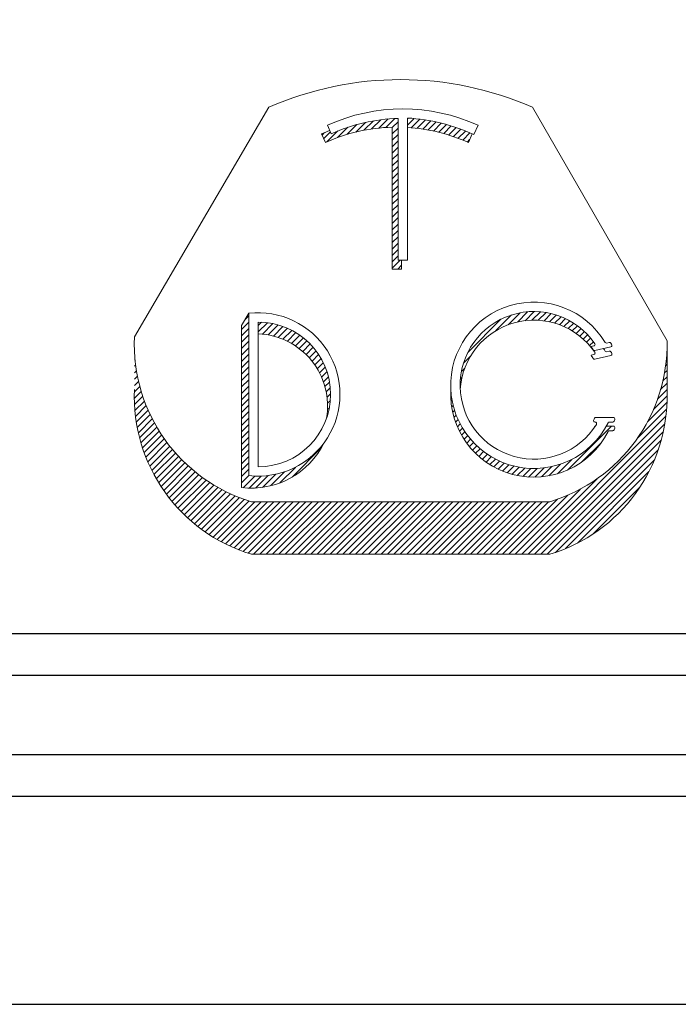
# Model space of a CAD drawing. Header units: inches. Extents: x 220 to 877, y 4 to 174.
# Tile 492 of 656: x 575.746 to 576.538, y 37.752 to 38.934. Entities that reach past the tile are written whole.
import ezdxf
from ezdxf.enums import TextEntityAlignment as Align

# ---------------------------------------------------------------- set-up
doc = ezdxf.new("R2010")
doc.units = ezdxf.units.IN
doc.header["$LTSCALE"] = 0.5
doc.header["$MEASUREMENT"] = 0
for name, color, linetype in [('SID-M-D', 42, 'Continuous'), ('SID-M-F', 202, 'Continuous'), ('SID-M-S', 105, 'Continuous')]:
    doc.layers.add(name, color=color, linetype=linetype)
doc.styles.add('PTI', font='romand.shx', dxfattribs={"oblique": 10})

# ---------------------------------------------------------------- blocks, each defined once
blk = doc.blocks.new('*U9')
at = {"layer": 'SID-M-S'}
for p, q in [((-34.00000000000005, -0.2500000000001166), (-1.13242748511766e-14, -0.2499999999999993)), ((-34.00000000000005, -0.3000000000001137), (-1.13242748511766e-14, -0.3)), ((-34.00000000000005, -0.550000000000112), (2.886579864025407e-15, -0.55))]:
    blk.add_line(p, q, dxfattribs=at)
blk = doc.blocks.new('JM_TITTLE_BOX_SID')
at = {"layer": 'SID-M-S'}
for points in [[(1.261213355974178e-13, -0.1549984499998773), (-6.499934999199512, -0.1549984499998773, -0.414213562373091), (-6.654933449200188, 1.163513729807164e-13), (-6.654933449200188, 1.416652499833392, -0.4142135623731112), (-6.499934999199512, 1.571650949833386), (1.261213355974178e-13, 1.571650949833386, -0.4142135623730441), (0.1549984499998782, 1.416652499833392), (0.1549984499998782, 1.163513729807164e-13, -0.4142135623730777)], [(1.261213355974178e-13, -0.1049989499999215), (-6.499934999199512, -0.1049989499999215, -0.4142135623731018), (-6.604933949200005, 1.163513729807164e-13), (-6.604933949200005, 1.416652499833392, -0.4142135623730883), (-6.499934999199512, 1.52165144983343), (1.261213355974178e-13, 1.52165144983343, -0.414213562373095), (0.1049989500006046, 1.416652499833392), (0.1049989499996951, 1.163513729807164e-13, -0.414213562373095)]]:
    blk.add_lwpolyline(points, format="xyb", close=True, dxfattribs=at)
at = {"layer": 'SID-M-D', "style": 'PTI', "oblique": 10}
for tag, p in [('CUSTOMER', (-5.990553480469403, 1.371591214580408)), ('DIEDATAINFO', (-2.18746001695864, 1.371591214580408)), ('PARTDESCRIPTION', (-5.966376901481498, 1.169693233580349)), ('00-00-00', (-1.009105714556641, 1.167793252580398)), ('PARTNUMBER', (-5.81595049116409, 0.9696952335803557)), ('REV', (-3.360356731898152, 0.9696952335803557)), ('SCALE', (-2.520436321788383, 0.9677952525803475)), ('SH', (-0.8571950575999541, 0.9677952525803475)), ('SHX', (-0.4057438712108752, 0.9677952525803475)), ('WTD', (-3.839149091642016, 0.7480887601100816)), ('TOOL', (-2.472915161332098, 0.7480887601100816)), ('JOB', (-0.9225366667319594, 0.7480887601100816))]:
    blk.add_attdef(tag, p, '', height=0.09999900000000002, dxfattribs=at)
blk.add_attdef('BUILT', text='', height=0.2499630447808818, dxfattribs=at).set_placement((-2.336101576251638, 0.2076912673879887), align=Align.CENTER)
blk = doc.blocks.new('*U20')
at = {"layer": 'SID-M-S', "color": 154, "linetype": 'Continuous', "lineweight": 0}
for p, q in [((30.92180204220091, -7.3973577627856), (30.93745801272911, -7.381701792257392)), ((30.93458070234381, -7.395185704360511), (30.9499191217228, -7.379847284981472)), ((30.94670802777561, -7.393664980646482), (30.96177872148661, -7.378594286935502)), ((30.95828288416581, -7.392696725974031), (30.97312277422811, -7.37785683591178)), ((30.9688062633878, -7.392779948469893), (30.9784249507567, -7.38316126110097)), ((30.9939249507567, -7.378267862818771), (30.99513249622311, -7.37706031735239)), ((30.9939249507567, -7.38887446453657), (31.0049765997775, -7.377822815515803)), ((31.0003093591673, -7.393096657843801), (31.01453414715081, -7.378871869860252)), ((31.00995621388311, -7.394056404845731), (31.0238261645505, -7.38018645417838)), ((31.01931702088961, -7.395302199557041), (31.03287053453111, -7.381748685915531)), ((31.02841251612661, -7.396813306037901), (31.04168259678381, -7.383543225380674)), ((30.8550412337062, -7.411085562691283), (30.86619345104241, -7.399933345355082)), ((30.86007272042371, -7.416660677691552), (30.87823271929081, -7.398500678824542)), ((30.87780880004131, -7.409531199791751), (30.89500435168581, -7.392335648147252)), ((30.89367612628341, -7.404270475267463), (30.910211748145, -7.387734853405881)), ((30.90823444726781, -7.400318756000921), (30.92427807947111, -7.384275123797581)), ((30.9688062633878, -7.403386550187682), (30.9784249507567, -7.393767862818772)), ((31.03726030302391, -7.398572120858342), (31.05027560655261, -7.385556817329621)), ((31.0458754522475, -7.400563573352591), (31.05866108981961, -7.387777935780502)), ((31.05427095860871, -7.402774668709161), (31.06684912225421, -7.390196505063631)), ((31.0624580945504, -7.405194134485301), (31.07484855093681, -7.392803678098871)), ((31.07044668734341, -7.407812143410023), (31.08266717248, -7.395591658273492)), ((31.0782453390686, -7.410620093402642), (31.09031187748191, -7.398553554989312)), ((30.8517469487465, -7.403773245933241), (30.85266870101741, -7.402851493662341)), ((30.9688062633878, -7.41399315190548), (30.9784249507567, -7.404374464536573)), ((30.9688062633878, -7.424599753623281), (30.9784249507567, -7.414981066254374)), ((31.0858616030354, -7.413610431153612), (31.09778876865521, -7.40168326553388)), ((31.09330212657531, -7.416776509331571), (31.09731554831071, -7.412763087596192)), ((30.9688062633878, -7.435206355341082), (30.9784249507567, -7.425587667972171)), ((30.9688062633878, -7.445812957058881), (30.9784249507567, -7.436194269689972)), ((30.9688062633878, -7.456419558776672), (30.9784249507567, -7.446800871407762)), ((30.9688062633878, -7.46702616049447), (30.9784249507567, -7.457407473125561)), ((30.9688062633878, -7.477632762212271), (30.9784249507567, -7.46801407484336)), ((30.9688062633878, -7.488239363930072), (30.9784249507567, -7.478620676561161)), ((30.9688062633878, -7.498845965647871), (30.9784249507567, -7.489227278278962)), ((30.9688062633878, -7.50945256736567), (30.9784249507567, -7.499833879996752)), ((30.9688062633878, -7.520059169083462), (30.9784249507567, -7.510440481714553)), ((30.9688062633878, -7.530665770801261), (30.9784249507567, -7.52104708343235)), ((30.9688062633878, -7.541272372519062), (30.9784249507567, -7.531653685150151)), ((30.9688062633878, -7.551878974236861), (30.9784249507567, -7.54226028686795)), ((30.9688062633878, -7.562485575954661), (30.9784249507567, -7.552866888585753)), ((30.9688062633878, -7.573092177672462), (30.9784249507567, -7.56347349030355)), ((30.9688062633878, -7.583698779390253), (30.9784249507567, -7.57408009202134)), ((30.9688062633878, -7.594305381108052), (30.9784249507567, -7.584686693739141)), ((30.9688062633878, -7.604911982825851), (30.9784249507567, -7.595293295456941)), ((30.9688062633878, -7.615518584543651), (30.9784249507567, -7.605899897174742)), ((30.9688062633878, -7.626125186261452), (30.9819734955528, -7.612957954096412)), ((30.9780239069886, -7.627514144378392), (30.98430626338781, -7.621231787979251))]:
    blk.add_line(p, q, dxfattribs=at)
blk = doc.blocks.new('*U21')
at = {"layer": 'SID-M-S', "color": 154, "linetype": 'Continuous', "lineweight": 0}
for p, q in [((30.724597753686, -7.711234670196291), (30.7308066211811, -7.705025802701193)), ((31.14092889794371, -7.729774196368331), (31.16700132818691, -7.703701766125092)), ((31.1613293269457, -7.719980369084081), (31.18117147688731, -7.700138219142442)), ((31.17645956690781, -7.715456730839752), (31.1934597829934, -7.698456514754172)), ((31.18930750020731, -7.713215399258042), (31.2045105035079, -7.698012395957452)), ((31.2007458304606, -7.712383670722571), (31.214645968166, -7.698483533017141)), ((31.2111764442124, -7.712559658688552), (31.22405471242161, -7.699681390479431)), ((31.2208240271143, -7.713518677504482), (31.23285784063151, -7.701484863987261)), ((31.22982889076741, -7.715120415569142), (31.24113803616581, -7.7038112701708)), ((31.23828505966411, -7.717270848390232), (31.24895409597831, -7.706601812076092)), ((31.24625856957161, -7.719903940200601), (31.2563489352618, -7.709813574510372)), ((30.7186746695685, -7.727764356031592), (30.7308066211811, -7.71563240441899)), ((30.7186746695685, -7.738370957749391), (30.7308066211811, -7.726239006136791)), ((30.7464316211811, -7.721220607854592), (30.75194597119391, -7.715706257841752)), ((30.7464316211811, -7.731827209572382), (30.76170379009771, -7.716555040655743)), ((30.7534293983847, -7.735436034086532), (30.77078869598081, -7.718076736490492)), ((30.76273448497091, -7.736737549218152), (30.77930370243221, -7.720168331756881)), ((30.77143823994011, -7.738640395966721), (30.7873202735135, -7.722758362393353)), ((30.7796214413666, -7.741063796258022), (30.7948896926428, -7.725795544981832)), ((31.0943528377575, -7.765743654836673), (31.1491803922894, -7.710916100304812)), ((31.25379725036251, -7.722971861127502), (31.26335430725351, -7.71341480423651)), ((31.26093637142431, -7.726439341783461), (31.269993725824, -7.717381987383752)), ((31.26770208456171, -7.730280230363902), (31.27628433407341, -7.721697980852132)), ((31.2741136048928, -7.734475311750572), (31.28223811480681, -7.726350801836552)), ((30.7186746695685, -7.748977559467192), (30.7308066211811, -7.736845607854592)), ((30.7873414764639, -7.7439503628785), (30.80204950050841, -7.729242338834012)), ((30.7946401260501, -7.747258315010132), (30.80882736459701, -7.733071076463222)), ((30.8015481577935, -7.750956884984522), (30.8152435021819, -7.737261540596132)), ((30.80808816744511, -7.75502347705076), (30.82131223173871, -7.741799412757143)), ((31.2801846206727, -7.739010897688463), (31.2878626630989, -7.731332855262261)), ((31.28592420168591, -7.743877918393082), (31.29316164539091, -7.736640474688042)), ((31.29133735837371, -7.749071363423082), (31.29813501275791, -7.742273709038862)), ((30.7186746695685, -7.759584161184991), (30.7308066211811, -7.747452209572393)), ((30.7186746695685, -7.770190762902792), (30.7308066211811, -7.758058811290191)), ((30.81427638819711, -7.759441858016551), (30.82704296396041, -7.7466752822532)), ((30.8201238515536, -7.764200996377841), (30.83244080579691, -7.751884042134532)), ((30.8256371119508, -7.769294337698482), (30.8375068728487, -7.757424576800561)), ((31.296425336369, -7.754589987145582), (31.3027789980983, -7.748236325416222)), ((30.5408466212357, -7.767706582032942), (30.5410348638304, -7.767518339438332)), ((30.7186746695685, -7.780797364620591), (30.7308066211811, -7.768665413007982)), ((30.8308186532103, -7.774719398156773), (30.842238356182, -7.763299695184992)), ((30.8356670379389, -7.780477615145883), (30.84662835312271, -7.769516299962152)), ((30.84017682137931, -7.786574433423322), (30.8506654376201, -7.776085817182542)), ((31.08713850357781, -7.783564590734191), (31.098878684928, -7.771824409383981)), ((31.4240217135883, -7.775486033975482), (31.4249941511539, -7.774513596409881)), ((31.4247670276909, -7.764134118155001), (31.4249941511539, -7.763906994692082)), ((30.5408466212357, -7.778313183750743), (30.5417783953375, -7.777381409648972)), ((30.5408466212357, -7.788919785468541), (30.54284126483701, -7.786925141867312)), ((30.7186746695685, -7.791403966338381), (30.7308066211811, -7.779272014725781)), ((30.7186746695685, -7.802010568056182), (30.7308066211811, -7.789878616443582)), ((30.84433821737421, -7.793019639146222), (30.8543329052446, -7.783024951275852)), ((30.84813646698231, -7.799827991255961), (30.8576075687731, -7.790356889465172)), ((31.08357495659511, -7.797734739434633), (31.0890848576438, -7.792224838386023)), ((31.42272809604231, -7.787386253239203), (31.4249941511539, -7.785120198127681)), ((30.5408466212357, -7.799526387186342), (30.54419758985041, -7.796175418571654)), ((30.5408466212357, -7.810132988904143), (30.54582573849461, -7.805153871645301)), ((30.7186746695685, -7.812617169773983), (30.7308066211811, -7.800485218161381)), ((30.85155080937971, -7.807020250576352), (30.8604578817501, -7.798113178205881)), ((30.8545528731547, -7.81462478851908), (30.86284098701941, -7.806336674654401)), ((31.0818932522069, -7.810023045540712), (31.0845612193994, -7.807355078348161)), ((31.4180644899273, -7.813263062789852), (31.4249941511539, -7.806333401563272)), ((31.4207880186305, -7.799932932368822), (31.4249941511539, -7.795726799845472)), ((30.5406923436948, -7.831500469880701), (30.54982713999, -7.822365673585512)), ((30.5408466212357, -7.820739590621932), (30.54770744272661, -7.813878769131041)), ((30.7186746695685, -7.823223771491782), (30.7308066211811, -7.811091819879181)), ((30.7186746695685, -7.833830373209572), (30.7308066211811, -7.821698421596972)), ((30.8571041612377, -7.822680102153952), (30.86469792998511, -7.815086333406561)), ((30.8591520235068, -7.831238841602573), (30.8659455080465, -7.824445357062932)), ((31.08144913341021, -7.821073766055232), (31.0823198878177, -7.820203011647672)), ((31.41435587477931, -7.827578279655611), (31.4249941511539, -7.816940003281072)), ((30.54060715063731, -7.842192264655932), (30.55217147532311, -7.830627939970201)), ((30.5409205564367, -7.852485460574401), (30.5547289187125, -7.838677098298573)), ((30.7186746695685, -7.844436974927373), (30.7308066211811, -7.832305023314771)), ((30.8606229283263, -7.840374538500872), (30.86646140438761, -7.834536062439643)), ((31.0658355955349, -7.836687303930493), (31.06668190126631, -7.835840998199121)), ((31.40245746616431, -7.860689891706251), (31.42503902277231, -7.838108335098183)), ((31.40934248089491, -7.843198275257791), (31.4249941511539, -7.827546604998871)), ((30.5415921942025, -7.862420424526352), (30.5574894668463, -7.846523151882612)), ((30.5425893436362, -7.872029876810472), (30.56044440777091, -7.854174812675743)), ((30.7186746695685, -7.855043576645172), (30.7308066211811, -7.842911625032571)), ((30.7186746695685, -7.865650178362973), (30.7308066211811, -7.853518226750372)), ((30.86135245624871, -7.860858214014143), (30.86439523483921, -7.857815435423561)), ((30.8614105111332, -7.850193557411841), (30.86605434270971, -7.845549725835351)), ((31.06634437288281, -7.846785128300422), (31.0680374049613, -7.845092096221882)), ((31.0674981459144, -7.856237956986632), (31.0699136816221, -7.85382242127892)), ((31.39248507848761, -7.881268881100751), (31.4248623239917, -7.848891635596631)), ((30.5438850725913, -7.881340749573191), (30.5635861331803, -7.861639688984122)), ((30.5454569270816, -7.890375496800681), (30.5669079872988, -7.868924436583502)), ((30.7186746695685, -7.876256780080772), (30.7308066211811, -7.864124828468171)), ((30.86018000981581, -7.872637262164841), (30.8608192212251, -7.871998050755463)), ((31.06919956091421, -7.865143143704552), (31.0722489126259, -7.862093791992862)), ((31.0713794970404, -7.873569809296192), (31.07499726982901, -7.869952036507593)), ((31.194291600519, -8.100675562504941), (31.42305418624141, -7.871912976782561)), ((31.37541914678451, -7.908941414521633), (31.42422372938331, -7.860136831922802)), ((30.5472859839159, -7.899153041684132), (30.57040414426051, -7.876034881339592)), ((30.54935615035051, -7.907689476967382), (30.574069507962, -7.882976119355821)), ((30.55165363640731, -7.915998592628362), (30.5778996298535, -7.889752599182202)), ((30.7186746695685, -7.886863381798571), (30.7308066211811, -7.874731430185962)), ((30.7186746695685, -7.897469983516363), (30.7308066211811, -7.885338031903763)), ((31.0739871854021, -7.881568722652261), (31.0781240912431, -7.877431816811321)), ((31.07698445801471, -7.889178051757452), (31.08160285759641, -7.884559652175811)), ((31.20489820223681, -8.100675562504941), (31.4212617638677, -7.884312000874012)), ((31.25957851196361, -7.961142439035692), (31.33263008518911, -7.888090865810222)), ((30.5541665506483, -7.924092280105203), (30.581890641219, -7.896368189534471)), ((30.55688458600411, -7.931980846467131), (30.5860391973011, -7.902826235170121)), ((30.7186746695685, -7.908076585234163), (30.7308066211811, -7.895944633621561)), ((30.7186746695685, -7.918683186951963), (30.7308066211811, -7.906551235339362)), ((31.0803422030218, -7.896426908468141), (31.0854132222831, -7.89135588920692)), ((31.0840380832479, -7.903337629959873), (31.0895396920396, -7.897836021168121)), ((31.08805502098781, -7.90992729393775), (31.09397072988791, -7.904011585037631)), ((31.21550480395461, -8.100675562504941), (31.41871936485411, -7.897461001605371)), ((31.33567849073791, -7.895649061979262), (31.3370280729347, -7.894299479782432)), ((30.5597987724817, -7.939673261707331), (30.5903424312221, -7.909129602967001)), ((30.56290128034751, -7.947177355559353), (30.59479791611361, -7.915280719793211)), ((30.56618526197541, -7.954499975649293), (30.5994036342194, -7.92128160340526)), ((30.7186746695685, -7.929289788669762), (30.7308066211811, -7.917157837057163)), ((31.092380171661, -7.916208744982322), (31.09869814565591, -7.909890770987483)), ((31.0970042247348, -7.922191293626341), (31.10371669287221, -7.915478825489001)), ((31.10192093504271, -7.927881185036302), (31.10902382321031, -7.920778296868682)), ((31.2261114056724, -8.100675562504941), (31.4152422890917, -7.911544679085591)), ((31.2842467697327, -7.947080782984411), (31.3161852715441, -7.915142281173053)), ((30.56964472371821, -7.961647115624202), (30.6041579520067, -7.927133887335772)), ((30.57327442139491, -7.968624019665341), (30.6090596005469, -7.932838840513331)), ((30.577069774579, -7.975435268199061), (30.61410766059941, -7.938397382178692)), ((30.7186746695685, -7.939896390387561), (30.7308066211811, -7.927764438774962)), ((30.7186746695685, -7.950502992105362), (30.7308066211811, -7.938371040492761)), ((30.8024356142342, -7.972808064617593), (30.851462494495, -7.923781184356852)), ((31.10712682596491, -7.933281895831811), (31.1146195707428, -7.925789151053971)), ((31.1126210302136, -7.938394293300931), (31.1205065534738, -7.930508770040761)), ((31.11840525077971, -7.943216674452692), (31.12669009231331, -7.934931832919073)), ((31.124483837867, -7.947744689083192), (31.13317846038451, -7.939050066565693)), ((31.2395876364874, -8.09780593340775), (31.41054298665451, -7.926850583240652)), ((30.58102679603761, -7.982084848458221), (30.6193015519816, -7.943810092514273)), ((30.5851420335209, -7.988576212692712), (30.6246410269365, -7.949077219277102)), ((30.5894125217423, -7.994912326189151), (30.63012616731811, -7.954198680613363)), ((30.7186746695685, -7.961109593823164), (30.7308066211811, -7.948977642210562)), ((31.13086399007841, -7.951971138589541), (31.13998329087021, -7.942851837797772)), ((31.13755610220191, -7.955885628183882), (31.14712019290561, -7.946321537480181)), ((31.14457430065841, -7.959474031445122), (31.1546096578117, -7.949438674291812)), ((31.1519372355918, -7.962717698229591), (31.1624783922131, -7.952176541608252)), ((31.15966924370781, -7.965592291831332), (31.17076130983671, -7.954500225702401)), ((31.2166211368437, -7.972280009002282), (31.23359813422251, -7.955303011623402)), ((31.2289280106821, -7.970579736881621), (31.2483104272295, -7.951197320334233)), ((31.2428574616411, -7.967256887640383), (31.2666766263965, -7.943437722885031)), ((31.2566113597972, -8.091388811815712), (31.40412586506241, -7.943874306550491)), ((30.59383574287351, -8.001095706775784), (30.6357573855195, -7.959174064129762)), ((30.5984095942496, -8.007128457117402), (30.64153542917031, -7.964002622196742)), ((30.6031323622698, -8.01301229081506), (30.6474613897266, -7.968683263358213)), ((30.7186746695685, -7.971716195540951), (30.7308066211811, -7.959584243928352)), ((30.7186746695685, -7.982322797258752), (30.7308066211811, -7.970190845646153)), ((30.7210713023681, -7.990532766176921), (30.7405816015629, -7.971022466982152)), ((30.73106930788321, -7.991141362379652), (30.75114383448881, -7.971066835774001)), ((30.74184775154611, -7.990969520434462), (30.7626413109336, -7.970175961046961)), ((30.7536294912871, -7.989794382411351), (30.7754090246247, -7.968014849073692)), ((30.7668066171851, -7.987223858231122), (30.79011401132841, -7.963916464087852)), ((30.7822061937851, -7.982430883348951), (30.80857386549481, -7.956063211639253)), ((31.16780207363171, -7.968066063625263), (31.17950459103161, -7.956363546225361)), ((31.17637750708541, -7.970097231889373), (31.1887705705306, -7.957704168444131)), ((31.18545148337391, -7.971629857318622), (31.1986459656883, -7.958435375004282)), ((31.195100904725, -7.972587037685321), (31.20925672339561, -7.958431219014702)), ((31.20543559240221, -7.972858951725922), (31.22079745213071, -7.957497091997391)), ((31.2763627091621, -8.082244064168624), (31.3949811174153, -7.963625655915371)), ((30.608002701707, -8.01874855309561), (30.6535367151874, -7.973214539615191)), ((30.6130196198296, -8.024338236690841), (30.659763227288, -7.977594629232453)), ((30.6181824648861, -8.029781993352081), (30.6661431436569, -7.981821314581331)), ((30.6234909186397, -8.035080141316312), (30.67267910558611, -7.985891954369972)), ((31.1836849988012, -8.100675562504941), (31.3087916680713, -7.975568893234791)), ((30.6289449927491, -8.04023266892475), (30.679374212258, -7.989803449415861)), ((30.634545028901, -8.045239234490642), (30.68623206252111, -7.993552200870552)), ((30.64029170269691, -8.05009916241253), (30.6932568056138, -7.997134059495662)), ((30.6461860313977, -8.054811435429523), (30.70045320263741, -8.000544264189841)), ((30.65222938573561, -8.059374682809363), (30.70782670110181, -8.0037773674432)), ((31.1624717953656, -8.100675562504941), (31.26054014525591, -8.002607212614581)), ((31.17307839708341, -8.100675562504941), (31.2811191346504, -7.992634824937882)), ((31.30174791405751, -8.067465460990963), (31.38020251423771, -7.989010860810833)), ((30.6584235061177, -8.063787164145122), (30.7153835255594, -8.006827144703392)), ((30.66477052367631, -8.068046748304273), (30.72313078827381, -8.009686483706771)), ((30.6712729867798, -8.07215088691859), (30.7310766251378, -8.0123472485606)), ((30.677933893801, -8.076096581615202), (30.74046811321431, -8.013562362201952)), ((30.6847567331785, -8.079880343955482), (30.75107471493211, -8.013562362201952)), ((30.6917455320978, -8.083498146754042), (30.7616813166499, -8.013562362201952)), ((30.6989049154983, -8.086945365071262), (30.77228791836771, -8.013562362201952)), ((30.7062401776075, -8.090216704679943), (30.78289452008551, -8.013562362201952)), ((30.7137573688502, -8.093306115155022), (30.7935011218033, -8.013562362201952)), ((30.7214634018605, -8.096206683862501), (30.80410772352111, -8.013562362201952)), ((30.7293661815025, -8.098910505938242), (30.81471432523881, -8.013562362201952)), ((30.73820772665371, -8.100675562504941), (30.8253209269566, -8.013562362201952)), ((30.74881432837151, -8.100675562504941), (30.8359275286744, -8.013562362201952)), ((30.75942093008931, -8.100675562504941), (30.84653413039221, -8.013562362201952)), ((30.770027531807, -8.100675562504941), (30.85714073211, -8.013562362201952)), ((30.78063413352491, -8.100675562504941), (30.86774733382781, -8.013562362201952)), ((30.79124073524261, -8.100675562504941), (30.8783539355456, -8.013562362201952)), ((30.8018473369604, -8.100675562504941), (30.8889605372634, -8.013562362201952)), ((30.81245393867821, -8.100675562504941), (30.89956713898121, -8.013562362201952)), ((30.823060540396, -8.100675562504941), (30.910173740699, -8.013562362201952)), ((30.83366714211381, -8.100675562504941), (30.9207803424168, -8.013562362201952)), ((30.84427374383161, -8.100675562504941), (30.9313869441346, -8.013562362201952)), ((30.85488034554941, -8.100675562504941), (30.94199354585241, -8.013562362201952)), ((30.8654869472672, -8.100675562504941), (30.95260014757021, -8.013562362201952)), ((30.876093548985, -8.100675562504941), (30.96320674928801, -8.013562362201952)), ((30.8867001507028, -8.100675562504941), (30.97381335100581, -8.013562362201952)), ((30.8973067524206, -8.100675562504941), (30.9844199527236, -8.013562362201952)), ((30.9079133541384, -8.100675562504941), (30.99502655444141, -8.013562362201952)), ((30.91851995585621, -8.100675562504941), (31.00563315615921, -8.013562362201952)), ((30.929126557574, -8.100675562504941), (31.016239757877, -8.013562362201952)), ((30.93973315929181, -8.100675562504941), (31.02684635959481, -8.013562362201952)), ((30.95033976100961, -8.100675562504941), (31.0374529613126, -8.013562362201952)), ((30.96094636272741, -8.100675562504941), (31.04805956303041, -8.013562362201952)), ((30.97155296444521, -8.100675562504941), (31.05866616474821, -8.013562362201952)), ((30.982159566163, -8.100675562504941), (31.069272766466, -8.013562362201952)), ((30.9927661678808, -8.100675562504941), (31.07987936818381, -8.013562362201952)), ((31.00337276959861, -8.100675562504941), (31.0904859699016, -8.013562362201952)), ((31.0139793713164, -8.100675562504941), (31.1010925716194, -8.013562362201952)), ((31.02458597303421, -8.100675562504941), (31.11169917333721, -8.013562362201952)), ((31.035192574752, -8.100675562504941), (31.122305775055, -8.013562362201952)), ((31.04579917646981, -8.100675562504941), (31.13291237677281, -8.013562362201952)), ((31.05640577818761, -8.100675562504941), (31.1435189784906, -8.013562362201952)), ((31.06701237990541, -8.100675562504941), (31.1541255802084, -8.013562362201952)), ((31.0776189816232, -8.100675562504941), (31.16473218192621, -8.013562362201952)), ((31.088225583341, -8.100675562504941), (31.175338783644, -8.013562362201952)), ((31.0988321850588, -8.100675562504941), (31.1859453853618, -8.013562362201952)), ((31.10943878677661, -8.100675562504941), (31.1965519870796, -8.013562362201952)), ((31.1200453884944, -8.100675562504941), (31.20715858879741, -8.013562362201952)), ((31.13065199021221, -8.100675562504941), (31.21776519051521, -8.013562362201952)), ((31.14125859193, -8.100675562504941), (31.22837179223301, -8.013562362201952)), ((31.15186519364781, -8.100675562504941), (31.24304852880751, -8.009492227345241))]:
    blk.add_line(p, q, dxfattribs=at)
blk = doc.blocks.new('*U22')
at = {"layer": 'SID-M-F', "color": 202, "linetype": 'Continuous', "lineweight": 0}
blk.add_line((-3.883355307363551, -0.05081376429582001), (-3.867597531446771, -0.03505598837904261), dxfattribs=at)
blk = doc.blocks.new('*U19')
at = {"layer": 'SID-M-D', "color": 42, "linetype": 'Continuous', "lineweight": 0}
for p, q in [((-3.526365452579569, 0.2516839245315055), (-3.364734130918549, 0.5274004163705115)), ((-3.048107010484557, 0.5274004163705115), (-2.886322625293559, 0.2467377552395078)), ((-3.209598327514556, 0.3436810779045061), (-3.209598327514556, 0.5140114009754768)), ((-3.198377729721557, 0.3436810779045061), (-3.198377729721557, 0.5145013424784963)), ((-3.294476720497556, 0.505955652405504), (-3.289830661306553, 0.4956428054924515)), ((-3.21656138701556, 0.3331437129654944), (-3.21656138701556, 0.5034740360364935)), ((-3.113499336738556, 0.505955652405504), (-3.118624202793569, 0.4945799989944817)), ((-3.296793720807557, 0.4851054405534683), (-3.301439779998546, 0.4954182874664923)), ((-3.120462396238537, 0.4954182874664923), (-3.125108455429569, 0.4851054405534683)), ((-3.209598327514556, 0.3436810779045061), (-3.198377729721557, 0.3436810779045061)), ((-3.205340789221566, 0.3436810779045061), (-3.205340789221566, 0.3331437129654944)), ((-3.205340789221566, 0.3331437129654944), (-3.21656138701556, 0.3331437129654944)), ((-3.397634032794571, 0.2654580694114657), (-3.38885159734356, 0.2799587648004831)), ((-3.38885159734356, 0.08494640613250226), (-3.38885159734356, 0.2800498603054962)), ((-3.397634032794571, 0.2654580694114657), (-3.397634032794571, 0.07053680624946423)), ((-3.377540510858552, 0.09560392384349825), (-3.377540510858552, 0.2693923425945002)), ((-2.977574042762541, 0.2399495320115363), (-2.974284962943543, 0.2406948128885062)), ((-2.973135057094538, 0.2352028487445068), (-2.953917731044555, 0.2395573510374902)), ((-2.958801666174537, 0.2442032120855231), (-2.955687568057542, 0.2449088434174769)), ((-2.886322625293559, 0.1836756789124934), (-2.886322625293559, 0.2467377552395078)), ((-2.977574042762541, 0.2295742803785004), (-2.974284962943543, 0.2303195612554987)), ((-2.953917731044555, 0.2291820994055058), (-2.973135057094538, 0.2248275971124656)), ((-2.958801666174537, 0.2338279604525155), (-2.955687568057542, 0.2345335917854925)), ((-2.971767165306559, 0.1548849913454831), (-2.950808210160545, 0.1548849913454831)), ((-2.972731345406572, 0.149274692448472), (-2.972879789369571, 0.149274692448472)), ((-2.959234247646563, 0.1445097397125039), (-2.950808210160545, 0.1445097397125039)), ((-2.951674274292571, 0.149274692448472), (-2.955605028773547, 0.149274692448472)), ((-2.951674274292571, 0.1388994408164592), (-2.955605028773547, 0.1388994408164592)), ((-3.385815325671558, 0.05367972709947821), (-3.027025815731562, 0.05367972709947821)), ((-3.385815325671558, -0.009382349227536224), (-3.027025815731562, -0.009382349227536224))]:
    blk.add_line(p, q, dxfattribs=at)
for centre, radius, start, end in [((-3.206420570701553, 0.1674533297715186), 0.3932239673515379, 66.25892877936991, 113.7410712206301), ((-3.203988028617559, 0.3050981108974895), 0.2202996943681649, 65.74787367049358, 114.2521263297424), ((-3.203988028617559, 0.3050981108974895), 0.2089886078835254, 91.53828992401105, 114.2521263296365), ((-3.210951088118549, 0.2945607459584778), 0.220299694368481, 65.22242550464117, 86.72812957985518), ((-3.210951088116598, 0.2945607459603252), 0.2202996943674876, 111.4742050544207, 114.2521263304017), ((-3.210951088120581, 0.2945607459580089), 0.2089886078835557, 91.53828992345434, 114.2521263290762), ((-3.210951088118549, 0.2945607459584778), 0.208988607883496, 65.74787367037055, 86.55083749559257), ((-3.04637674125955, 0.1934679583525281), 0.09995359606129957, 31.05799943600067, 333.1241405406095), ((-3.377540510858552, 0.182498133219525), 0.09811480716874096, 263.3799827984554, 96.6200172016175), ((-3.046376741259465, 0.1934679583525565), 0.0886425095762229, 34.34743886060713, 328.0087915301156), ((-3.377540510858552, 0.182498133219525), 0.08689420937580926, 270, 90), ((-3.046376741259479, 0.1830927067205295), 0.0886425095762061, 34.34743886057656, 176.6449619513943), ((-3.328722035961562, 0.2430922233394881), 0.1978300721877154, 177.5108784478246, 253.2259832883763), ((-3.381134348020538, 0.1685563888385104), 0.0868942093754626, 350.2973574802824, 87.62964123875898), ((-3.084119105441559, 0.2430922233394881), 0.197830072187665, 286.7740167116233, 1.055883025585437), ((-3.046376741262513, 0.1934679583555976), 0.08303221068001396, 30.84497123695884, 34.04208588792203), ((-2.974684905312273, 0.242459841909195), 0.001809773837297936, 282.7672016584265, 34.3474388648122), ((-3.046376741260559, 0.1830927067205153), 0.09995359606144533, 31.05799943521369, 33.04190547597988), ((-2.959201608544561, 0.2459682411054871), 0.001809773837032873, 211.0579994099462, 282.7672017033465), ((-2.955287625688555, 0.2431438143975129), 0.001809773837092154, 28.60604018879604, 102.7672016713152), ((-2.95431767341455, 0.2413223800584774), 0.001809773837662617, 282.7672016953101, 27.46644868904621), ((-3.04637674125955, 0.1934679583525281), 0.1055638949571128, 27.46644867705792, 28.60604021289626), ((-3.046376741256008, 0.1830927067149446), 0.0830322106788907, 30.84497124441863, 34.04208589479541), ((-2.973534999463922, 0.2369678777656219), 0.001809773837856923, 210.8449712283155, 282.7672016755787), ((-2.973534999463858, 0.2265926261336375), 0.001809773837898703, 210.8449712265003, 282.7672016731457), ((-2.974684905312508, 0.2320845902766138), 0.001809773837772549, 282.7672016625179, 34.34743887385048), ((-2.959201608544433, 0.2355929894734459), 0.001809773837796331, 211.0579994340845, 282.7672016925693), ((-2.955287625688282, 0.2327685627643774), 0.001809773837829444, 28.6060402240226, 102.7672016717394), ((-2.954317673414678, 0.2309471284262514), 0.001809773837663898, 282.7672017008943, 27.4664486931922), ((-3.046376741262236, 0.1830927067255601), 0.105563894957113, 27.46644867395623, 28.60604020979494), ((-3.328722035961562, 0.1800301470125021), 0.1978300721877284, 177.5108784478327, 253.2259832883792), ((-3.046376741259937, 0.1830927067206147), 0.09995359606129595, 177.0249928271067, 333.1241405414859), ((-3.084119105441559, 0.1800301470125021), 0.1978300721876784, 286.7740167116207, 1.055883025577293), ((-3.046376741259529, 0.1934679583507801), 0.0830322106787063, 330.0292382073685, 331.5694103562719), ((-2.971767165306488, 0.1530752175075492), 0.001809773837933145, 90.00000000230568, 151.5694103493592), ((-2.950808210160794, 0.153075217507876), 0.001809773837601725, 337.0882933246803, 89.99999999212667), ((-2.972879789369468, 0.1510844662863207), 0.001809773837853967, 150.0292382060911, 269.9999999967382), ((-3.046376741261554, 0.1830927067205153), 0.08303221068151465, 330.2293381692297, 331.5694103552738), ((-2.971767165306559, 0.1426999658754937), 0.001809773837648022, 118.2755685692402, 151.5694103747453), ((-2.972731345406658, 0.1474649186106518), 0.001809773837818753, 328.0087915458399, 89.99999999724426), ((-2.955605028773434, 0.1474649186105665), 0.001809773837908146, 90.00000000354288, 153.1241405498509), ((-2.95167427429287, 0.1510844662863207), 0.001809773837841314, 270.0000000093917, 335.8893982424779), ((-2.950808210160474, 0.14269996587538), 0.001809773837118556, 337.088293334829, 90.0000000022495), ((-3.046376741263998, 0.1934679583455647), 0.1055638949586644, 335.8893982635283, 337.0882933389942), ((-3.046376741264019, 0.1830927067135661), 0.1055638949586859, 335.8893982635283, 337.0882933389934), ((-2.955605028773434, 0.1370896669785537), 0.001809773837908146, 90.00000000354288, 153.1241405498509), ((-2.951674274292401, 0.1407092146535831), 0.001809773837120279, 269.9999999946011, 335.8893982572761), ((-3.386322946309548, 0.1679974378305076), 0.09811480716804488, 263.37998279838, 333.7546956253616)]:
    blk.add_arc(centre, radius, start, end, dxfattribs=at)
at = {"layer": 'SID-M-F', "color": 202, "linetype": 'Continuous', "lineweight": 0}
blk.add_line((-3.300839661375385, 0.4940862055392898), (-3.297987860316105, 0.4969380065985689), dxfattribs=at)
at = {"layer": 'SID-M-S', "color": 154, "linetype": 'Continuous', "lineweight": 0}
for p, q in [((-3.260409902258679, 0.4976126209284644), (-3.248795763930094, 0.5092267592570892)), ((-3.250588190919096, 0.499756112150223), (-3.239254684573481, 0.5110896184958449)), ((-3.241337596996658, 0.5013284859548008), (-3.230233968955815, 0.512432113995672)), ((-3.23255851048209, 0.5024293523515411), (-3.221648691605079, 0.5133391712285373)), ((-3.224179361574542, 0.5031302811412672), (-3.213436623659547, 0.5138730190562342)), ((-3.216561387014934, 0.5030700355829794), (-3.209598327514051, 0.5100330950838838)), ((-3.198377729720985, 0.5135754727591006), (-3.197503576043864, 0.5144496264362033)), ((-3.198377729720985, 0.5058972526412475), (-3.190377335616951, 0.5138976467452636)), ((-3.193755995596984, 0.5028407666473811), (-3.183458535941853, 0.5131382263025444)), ((-3.186772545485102, 0.5021459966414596), (-3.176731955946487, 0.5121865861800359)), ((-3.179996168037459, 0.5012441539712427), (-3.170184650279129, 0.5110556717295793)), ((-3.173411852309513, 0.5001502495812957), (-3.163805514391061, 0.5097565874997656)), ((-3.298916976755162, 0.489818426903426), (-3.290843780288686, 0.4978916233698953)), ((-3.295274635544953, 0.4857825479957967), (-3.282128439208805, 0.4989287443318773)), ((-3.282435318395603, 0.4909436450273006), (-3.269987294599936, 0.5033916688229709)), ((-3.27094880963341, 0.4947519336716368), (-3.258978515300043, 0.506722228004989)), ((-3.216561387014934, 0.4953918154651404), (-3.209598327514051, 0.5023548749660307)), ((-3.167006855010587, 0.4988770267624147), (-3.157584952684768, 0.5082989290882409)), ((-3.160770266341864, 0.4974353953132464), (-3.151514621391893, 0.5066910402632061)), ((-3.154692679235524, 0.4958347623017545), (-3.1455872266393, 0.5049402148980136)), ((-3.148765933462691, 0.4940832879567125), (-3.139796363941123, 0.5030528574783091)), ((-3.142982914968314, 0.4921880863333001), (-3.134136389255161, 0.5010346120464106)), ((-3.137337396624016, 0.4901553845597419), (-3.128602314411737, 0.4988904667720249)), ((-3.301301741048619, 0.4951118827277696), (-3.300634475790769, 0.4957791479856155)), ((-3.216561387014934, 0.4877135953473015), (-3.209598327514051, 0.4946766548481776)), ((-3.216561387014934, 0.4800353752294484), (-3.209598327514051, 0.4869984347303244)), ((-3.131823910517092, 0.4879906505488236), (-3.123189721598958, 0.4966248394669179)), ((-3.126437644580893, 0.4856986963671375), (-3.123532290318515, 0.4886040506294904)), ((-3.216561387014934, 0.4723571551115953), (-3.209598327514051, 0.4793202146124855)), ((-3.216561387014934, 0.4646789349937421), (-3.209598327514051, 0.4716419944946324)), ((-3.216561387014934, 0.4570007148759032), (-3.209598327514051, 0.4639637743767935)), ((-3.216561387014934, 0.4493224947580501), (-3.209598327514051, 0.4562855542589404)), ((-3.216561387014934, 0.441644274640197), (-3.209598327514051, 0.4486073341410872)), ((-3.216561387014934, 0.4339660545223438), (-3.209598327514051, 0.4409291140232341)), ((-3.216561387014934, 0.4262878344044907), (-3.209598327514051, 0.433250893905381)), ((-3.216561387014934, 0.4186096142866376), (-3.209598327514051, 0.425572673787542)), ((-3.216561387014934, 0.4109313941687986), (-3.209598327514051, 0.4178944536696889)), ((-3.216561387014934, 0.4032531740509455), (-3.209598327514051, 0.4102162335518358)), ((-3.216561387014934, 0.3955749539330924), (-3.209598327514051, 0.4025380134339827)), ((-3.216561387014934, 0.3878967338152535), (-3.209598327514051, 0.3948597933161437)), ((-3.216561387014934, 0.3802185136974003), (-3.209598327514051, 0.3871815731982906)), ((-3.216561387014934, 0.3725402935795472), (-3.209598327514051, 0.3795033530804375)), ((-3.216561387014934, 0.3648620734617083), (-3.209598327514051, 0.3718251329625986)), ((-3.216561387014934, 0.3571838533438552), (-3.209598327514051, 0.3641469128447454)), ((-3.216561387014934, 0.349505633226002), (-3.209598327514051, 0.3564686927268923)), ((-3.216561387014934, 0.3418274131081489), (-3.209598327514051, 0.3487904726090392)), ((-3.216561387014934, 0.3341491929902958), (-3.207029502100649, 0.3436810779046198)), ((-3.209888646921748, 0.3331437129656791), (-3.205340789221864, 0.3376915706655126)), ((-3.393346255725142, 0.2725376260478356), (-3.388851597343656, 0.2770322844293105)), ((-3.125677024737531, 0.2330780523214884), (-3.085986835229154, 0.2727682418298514)), ((-3.091960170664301, 0.2591166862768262), (-3.073086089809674, 0.2779907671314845)), ((-3.077192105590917, 0.2662065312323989), (-3.062828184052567, 0.2805704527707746)), ((-3.066239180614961, 0.2694812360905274), (-3.053932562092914, 0.2817878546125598)), ((-3.056938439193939, 0.2711037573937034), (-3.045932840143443, 0.2821093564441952)), ((-3.048658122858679, 0.2717058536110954), (-3.038595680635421, 0.2817682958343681)), ((-3.04110730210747, 0.2715784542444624), (-3.031784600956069, 0.2809011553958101)), ((-3.034123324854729, 0.2708842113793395), (-3.025411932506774, 0.2795956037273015)), ((-3.027604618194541, 0.2697246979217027), (-3.019417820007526, 0.2779114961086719)), ((-3.021483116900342, 0.2681679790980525), (-3.013759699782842, 0.2758913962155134)), ((-3.015711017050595, 0.2662618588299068), (-3.008406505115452, 0.2735663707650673)), ((-3.39763403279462, 0.2605716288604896), (-3.388851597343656, 0.2693540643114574)), ((-3.39763403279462, 0.2528934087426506), (-3.388851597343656, 0.2616758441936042)), ((-3.377540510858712, 0.2653087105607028), (-3.373548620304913, 0.2693006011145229)), ((-3.377540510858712, 0.2576304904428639), (-3.366484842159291, 0.2686861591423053)), ((-3.372474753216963, 0.2550180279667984), (-3.359908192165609, 0.2675845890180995)), ((-3.365738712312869, 0.2540758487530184), (-3.353744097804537, 0.2660704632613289)), ((-3.35943798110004, 0.2526983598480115), (-3.347940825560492, 0.2641955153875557)), ((-3.353514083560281, 0.2509440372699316), (-3.342461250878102, 0.2619968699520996)), ((-3.010253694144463, 0.2640409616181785), (-3.003335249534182, 0.2709594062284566)), ((-3.005085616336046, 0.2615308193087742), (-2.998528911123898, 0.2680875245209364)), ((-3.000187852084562, 0.2587503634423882), (-2.993975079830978, 0.2649631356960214)), ((-2.9955464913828, 0.2557135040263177), (-2.989665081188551, 0.2615949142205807)), ((-3.39763403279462, 0.2452151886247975), (-3.388851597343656, 0.2539976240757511)), ((-3.347925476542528, 0.2488544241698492), (-3.337278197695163, 0.2595017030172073)), ((-3.342641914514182, 0.2464597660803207), (-3.332371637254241, 0.2567300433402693)), ((-3.337641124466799, 0.2437823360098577), (-3.327726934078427, 0.2536965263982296)), ((-3.332906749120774, 0.2408384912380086), (-3.323333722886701, 0.250411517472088)), ((-2.991151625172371, 0.2524301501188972), (-2.985593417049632, 0.2579883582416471)), ((-2.986996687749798, 0.2489068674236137), (-2.981757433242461, 0.2541461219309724)), ((-2.983078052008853, 0.2451472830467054), (-2.97815716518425, 0.2500681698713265)), ((-3.39763403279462, 0.2375369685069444), (-3.388851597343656, 0.2463194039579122)), ((-3.39763403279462, 0.2298587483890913), (-3.388851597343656, 0.2386411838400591)), ((-3.328427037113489, 0.2376399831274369), (-3.319185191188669, 0.2468818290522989)), ((-3.324194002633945, 0.2341947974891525), (-3.315277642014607, 0.2431111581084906)), ((-3.320202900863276, 0.2305076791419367), (-3.311610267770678, 0.2391003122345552)), ((-2.979394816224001, 0.2411522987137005), (-2.974795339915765, 0.2457517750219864)), ((-3.526365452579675, 0.2316570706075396), (-3.526229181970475, 0.2317933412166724)), ((-3.39763403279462, 0.2221805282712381), (-3.388851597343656, 0.2309629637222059)), ((-3.316451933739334, 0.2265804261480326), (-3.308185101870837, 0.2348472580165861)), ((-3.312942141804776, 0.2224119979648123), (-3.305007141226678, 0.2303469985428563)), ((-3.309677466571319, 0.2179984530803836), (-3.302084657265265, 0.2255912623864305)), ((-3.130899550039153, 0.2201773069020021), (-3.122400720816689, 0.2286761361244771)), ((-2.887026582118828, 0.2260254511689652), (-2.886322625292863, 0.226729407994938)), ((-2.886487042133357, 0.2342432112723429), (-2.886322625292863, 0.2344076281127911)), ((-3.526365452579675, 0.2239788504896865), (-3.525690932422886, 0.2246533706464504)), ((-3.526365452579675, 0.2163006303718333), (-3.524921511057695, 0.2177445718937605)), ((-3.39763403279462, 0.2145023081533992), (-3.388851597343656, 0.223284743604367)), ((-3.39763403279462, 0.2068240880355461), (-3.388851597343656, 0.2156065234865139)), ((-3.306664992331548, 0.2133327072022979), (-3.299429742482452, 0.2205679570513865)), ((-3.303915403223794, 0.2084040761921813), (-3.297059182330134, 0.2152602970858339)), ((-3.133479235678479, 0.2099194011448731), (-3.129490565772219, 0.2139080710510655)), ((-2.887963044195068, 0.2174107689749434), (-2.886322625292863, 0.2190511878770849)), ((-3.526365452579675, 0.2086224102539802), (-3.523939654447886, 0.2110482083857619)), ((-3.526365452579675, 0.2009441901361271), (-3.522761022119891, 0.2045486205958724)), ((-3.39763403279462, 0.199145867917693), (-3.388851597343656, 0.2079283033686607)), ((-3.301443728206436, 0.2031975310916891), (-3.294995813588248, 0.2096454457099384)), ((-3.299270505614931, 0.1976925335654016), (-3.2932706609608, 0.2036923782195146)), ((-3.134696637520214, 0.2010237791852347), (-3.132765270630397, 0.2029551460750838)), ((-2.891339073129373, 0.1986782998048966), (-2.886322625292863, 0.2036947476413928)), ((-2.88936748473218, 0.2083281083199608), (-2.886322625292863, 0.211372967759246)), ((-3.526477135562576, 0.185476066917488), (-3.519864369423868, 0.1920888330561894)), ((-3.526365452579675, 0.1932659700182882), (-3.521398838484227, 0.1982325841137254)), ((-3.39763403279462, 0.191467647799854), (-3.388851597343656, 0.2002500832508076)), ((-3.39763403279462, 0.1837894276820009), (-3.388851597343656, 0.1925718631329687)), ((-3.297423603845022, 0.1918612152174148), (-3.291926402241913, 0.1973584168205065)), ((-3.29594113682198, 0.1856654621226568), (-3.291023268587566, 0.190583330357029)), ((-3.135018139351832, 0.1930240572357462), (-3.13438779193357, 0.1936544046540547)), ((-2.894023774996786, 0.1883153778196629), (-2.886322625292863, 0.1960165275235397)), ((-3.526538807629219, 0.1777361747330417), (-3.51816728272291, 0.1861076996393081)), ((-3.5263119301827, 0.1702848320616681), (-3.51631592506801, 0.1802808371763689)), ((-3.39763403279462, 0.1761112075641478), (-3.388851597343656, 0.1848936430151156)), ((-3.294876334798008, 0.1790520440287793), (-3.290649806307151, 0.1832785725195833)), ((-3.14632092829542, 0.1817212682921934), (-3.145708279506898, 0.1823339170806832)), ((-2.902637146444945, 0.1643455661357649), (-2.886290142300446, 0.1806925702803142)), ((-2.897653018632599, 0.1770079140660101), (-2.886322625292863, 0.1883383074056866)), ((-3.525825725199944, 0.163092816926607), (-3.514317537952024, 0.1746010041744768)), ((-3.525103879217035, 0.1561364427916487), (-3.512178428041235, 0.1690618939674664)), ((-3.39763403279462, 0.1684329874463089), (-3.388851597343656, 0.1772154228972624)), ((-3.39763403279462, 0.1607547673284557), (-3.388851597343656, 0.1695372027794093)), ((-3.294348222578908, 0.1642237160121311), (-3.292145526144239, 0.1664264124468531)), ((-3.294306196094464, 0.1719439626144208), (-3.290944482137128, 0.1753056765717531)), ((-3.14595261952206, 0.1744113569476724), (-3.144727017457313, 0.1756369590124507)), ((-3.14511739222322, 0.1675683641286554), (-3.143368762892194, 0.1693169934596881)), ((-2.909856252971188, 0.1494482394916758), (-2.886418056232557, 0.1728864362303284)), ((-3.524165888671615, 0.1493962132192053), (-3.509904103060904, 0.1636579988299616)), ((-3.523028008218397, 0.1428558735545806), (-3.507499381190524, 0.1583845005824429)), ((-3.39763403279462, 0.1530765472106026), (-3.388851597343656, 0.1618589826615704)), ((-3.39763403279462, 0.1453983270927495), (-3.388851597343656, 0.1541807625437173)), ((-3.295196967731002, 0.1556967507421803), (-3.294734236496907, 0.1561594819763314)), ((-3.143885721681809, 0.1611218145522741), (-3.14167826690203, 0.1633292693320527)), ((-3.142307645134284, 0.1550216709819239), (-3.13968870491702, 0.1576406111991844)), ((-3.053330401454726, -0.009382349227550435), (-2.887726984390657, 0.1562210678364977)), ((-2.922210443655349, 0.1294158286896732), (-2.886880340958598, 0.1647459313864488)), ((-3.521703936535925, 0.1365017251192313), (-3.504968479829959, 0.1532371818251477)), ((-3.520205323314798, 0.1303221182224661), (-3.502315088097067, 0.1482123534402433)), ((-3.518542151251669, 0.1243070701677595), (-3.499542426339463, 0.1433067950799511)), ((-3.39763403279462, 0.1377201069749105), (-3.388851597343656, 0.1465025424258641)), ((-3.140419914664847, 0.1492311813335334), (-3.137425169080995, 0.1522259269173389)), ((-3.138250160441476, 0.1437227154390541), (-3.134906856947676, 0.1470660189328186)), ((-3.13581945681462, 0.1384751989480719), (-3.13214849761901, 0.1421461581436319)), ((-3.045652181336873, -0.009382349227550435), (-2.889024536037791, 0.1472452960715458)), ((-3.006068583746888, 0.09162700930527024), (-2.953185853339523, 0.1445097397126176)), ((-3.516723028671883, 0.1184479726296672), (-3.496653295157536, 0.138517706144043)), ((-3.51475541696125, 0.1127373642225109), (-3.493650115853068, 0.1338426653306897)), ((-3.39763403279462, 0.1300418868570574), (-3.388851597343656, 0.1388243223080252)), ((-3.39763403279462, 0.1223636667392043), (-3.388851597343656, 0.1311461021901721)), ((-3.133143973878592, 0.1334724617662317), (-3.12916130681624, 0.1374551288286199)), ((-3.130236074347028, 0.1287021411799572), (-3.125953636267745, 0.1329845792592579)), ((-3.03797396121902, -0.009382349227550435), (-2.890865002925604, 0.1377266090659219)), ((-2.950979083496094, 0.1390382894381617), (-2.950002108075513, 0.1400152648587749)), ((-3.512645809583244, 0.1071687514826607), (-3.490534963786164, 0.129279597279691)), ((-3.510399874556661, 0.1017364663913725), (-3.487309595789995, 0.1248267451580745)), ((-3.508022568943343, 0.09643555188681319), (-3.483975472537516, 0.1204826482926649)), ((-3.39763403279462, 0.1146854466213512), (-3.388851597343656, 0.123467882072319)), ((-3.336998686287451, 0.08318215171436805), (-3.301507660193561, 0.1186731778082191)), ((-3.12710505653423, 0.1241549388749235), (-3.122531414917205, 0.1287285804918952)), ((-3.123757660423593, 0.1198241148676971), (-3.118898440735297, 0.1246833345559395)), ((-3.120198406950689, 0.1157051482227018), (-3.115056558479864, 0.1208469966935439)), ((-3.030295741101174, -0.009382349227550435), (-2.893382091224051, 0.1275313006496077)), ((-2.988210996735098, 0.1018063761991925), (-2.965090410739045, 0.124926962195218)), ((-3.505518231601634, 0.09126166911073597), (-3.480533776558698, 0.1162461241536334)), ((-3.502890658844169, 0.08621102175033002), (-3.476985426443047, 0.1121162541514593)), ((-3.500143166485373, 0.0812802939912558), (-3.473331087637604, 0.1080923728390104)), ((-3.39763403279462, 0.1070072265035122), (-3.388851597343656, 0.1157896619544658)), ((-3.39763403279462, 0.09932900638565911), (-3.388851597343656, 0.1081114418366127)), ((-3.116429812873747, 0.1117955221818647), (-3.111005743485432, 0.1172195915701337)), ((-3.112452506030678, 0.1080946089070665), (-3.106744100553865, 0.113803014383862)), ((-3.108265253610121, 0.1046036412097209), (-3.102267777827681, 0.1106011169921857)), ((-3.103864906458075, 0.1013257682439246), (-3.097570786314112, 0.1076198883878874)), ((-3.02054016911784, -0.007304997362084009), (-2.896783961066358, 0.1164512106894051)), ((-3.497278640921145, 0.07646659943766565), (-3.469571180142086, 0.1041740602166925)), ((-3.494299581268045, 0.0717674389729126), (-3.465705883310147, 0.1003611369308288)), ((-3.491208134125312, 0.06718066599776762), (-3.46173513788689, 0.09665366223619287)), ((-3.39763403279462, 0.09165078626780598), (-3.388851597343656, 0.1004332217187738)), ((-3.35164295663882, 0.07621610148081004), (-3.332555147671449, 0.09530391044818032)), ((-3.099246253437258, 0.0982662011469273), (-3.092644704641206, 0.1048677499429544)), ((-3.094401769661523, 0.09543246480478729), (-3.087478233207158, 0.1023560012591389)), ((-3.089321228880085, 0.09283478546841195), (-3.082056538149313, 0.1000994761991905)), ((-3.083991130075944, 0.09048666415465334), (-3.076360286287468, 0.09811750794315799)), ((-3.078393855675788, 0.08840571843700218), (-3.070364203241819, 0.09643537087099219)), ((-3.072506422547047, 0.08661493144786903), (-3.064034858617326, 0.09508649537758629)), ((-3.03716583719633, 0.08356441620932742), (-3.024876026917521, 0.09585422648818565)), ((-3.028256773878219, 0.08479525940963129), (-3.014225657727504, 0.09882637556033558)), ((-3.018173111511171, 0.08720070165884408), (-3.000930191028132, 0.1044436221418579)), ((-3.00821653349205, -0.002659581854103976), (-2.901429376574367, 0.1041275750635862)), ((-3.488006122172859, 0.06270445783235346), (-3.457658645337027, 0.09305193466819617)), ((-3.484695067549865, 0.05833729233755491), (-3.453475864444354, 0.08955649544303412)), ((-3.481276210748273, 0.05407792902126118), (-3.449186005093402, 0.08616813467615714)), ((-3.477750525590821, 0.04992539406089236), (-3.444788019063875, 0.08288790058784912)), ((-3.39763403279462, 0.08397256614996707), (-3.388851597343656, 0.09275500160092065)), ((-3.39763403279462, 0.07629434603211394), (-3.388851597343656, 0.08507678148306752)), ((-3.395899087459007, 0.07035107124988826), (-3.381775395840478, 0.08447476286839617)), ((-3.388661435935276, 0.06991050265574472), (-3.374129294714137, 0.08444264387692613)), ((-3.380858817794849, 0.0700349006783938), (-3.365806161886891, 0.0850875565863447)), ((-3.372329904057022, 0.07088559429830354), (-3.356563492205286, 0.08665200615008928)), ((-3.362790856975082, 0.07274642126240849), (-3.345918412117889, 0.08961886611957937)), ((-3.066298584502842, 0.08514454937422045), (-3.05732712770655, 0.0941160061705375)), ((-3.059729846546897, 0.08403506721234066), (-3.050178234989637, 0.09358667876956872)), ((-3.052744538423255, 0.08334215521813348), (-3.042497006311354, 0.09358968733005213)), ((-3.045263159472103, 0.08314531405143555), (-3.034142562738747, 0.09426591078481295)), ((-2.993918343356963, 0.003960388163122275), (-2.908049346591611, 0.08982938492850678)), ((-3.474118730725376, 0.04587896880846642), (-3.440280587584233, 0.07971711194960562)), ((-3.470381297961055, 0.04193818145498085), (-3.43566210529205, 0.07665737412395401)), ((-3.466538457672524, 0.03810280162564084), (-3.430930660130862, 0.07371059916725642)), ((-3.061008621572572, -0.009382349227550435), (-2.970442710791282, 0.08118356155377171)), ((-2.975541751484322, 0.01465875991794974), (-2.918747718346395, 0.07145279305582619)), ((-3.462590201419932, 0.03437283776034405), (-3.426084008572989, 0.07087903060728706)), ((-3.458536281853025, 0.03074853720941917), (-3.421119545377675, 0.06816527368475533)), ((-3.454376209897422, 0.02723038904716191), (-3.416034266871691, 0.0655723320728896)), ((-3.450109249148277, 0.023819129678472), (-3.410824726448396, 0.06310365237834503)), ((-3.445734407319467, 0.02051575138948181), (-3.405486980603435, 0.06076317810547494)), ((-3.076365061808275, -0.009382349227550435), (-3.005372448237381, 0.06161026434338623)), ((-3.068686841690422, -0.009382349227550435), (-2.990475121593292, 0.06882937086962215)), ((-3.441250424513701, 0.01732151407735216), (-3.400016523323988, 0.05855541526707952)), ((-3.436655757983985, 0.01423796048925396), (-3.394408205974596, 0.05648551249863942)), ((-3.431948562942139, 0.0112669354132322), (-3.388656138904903, 0.05455935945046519)), ((-3.427126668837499, 0.008410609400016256), (-3.381857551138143, 0.05367972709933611)), ((-3.422187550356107, 0.005671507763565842), (-3.37417933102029, 0.05367972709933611)), ((-3.417128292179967, 0.003052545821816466), (-3.366501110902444, 0.05367972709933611)), ((-3.411945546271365, 0.0005570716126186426), (-3.358822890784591, 0.05367972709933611)), ((-3.406635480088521, -0.001811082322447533), (-3.351144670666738, 0.05367972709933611)), ((-3.40119371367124, -0.004047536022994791), (-3.343466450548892, 0.05367972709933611)), ((-3.395615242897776, -0.006147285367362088), (-3.335788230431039, 0.05367972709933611)), ((-3.38989434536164, -0.008104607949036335), (-3.328110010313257, 0.05367972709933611)), ((-3.383493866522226, -0.009382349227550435), (-3.320431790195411, 0.05367972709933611)), ((-3.375815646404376, -0.009382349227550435), (-3.312753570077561, 0.05367972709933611)), ((-3.368137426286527, -0.009382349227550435), (-3.305075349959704, 0.05367972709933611)), ((-3.360459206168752, -0.009382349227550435), (-3.297397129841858, 0.05367972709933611)), ((-3.352780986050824, -0.009382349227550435), (-3.289718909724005, 0.05367972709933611)), ((-3.345102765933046, -0.009382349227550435), (-3.282040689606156, 0.05367972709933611)), ((-3.3374245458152, -0.009382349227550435), (-3.274362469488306, 0.05367972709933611)), ((-3.329746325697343, -0.009382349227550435), (-3.266684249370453, 0.05367972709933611)), ((-3.3220681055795, -0.009382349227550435), (-3.259006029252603, 0.05367972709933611)), ((-3.31438988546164, -0.009382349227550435), (-3.251327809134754, 0.05367972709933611)), ((-3.306711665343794, -0.009382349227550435), (-3.243649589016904, 0.05367972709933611)), ((-3.299033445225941, -0.009382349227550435), (-3.235971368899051, 0.05367972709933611)), ((-3.291355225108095, -0.009382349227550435), (-3.228293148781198, 0.05367972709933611)), ((-3.283677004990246, -0.009382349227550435), (-3.220614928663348, 0.05367972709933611)), ((-3.275998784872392, -0.009382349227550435), (-3.212936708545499, 0.05367972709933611)), ((-3.268320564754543, -0.009382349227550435), (-3.205258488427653, 0.05367972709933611)), ((-3.260642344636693, -0.009382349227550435), (-3.197580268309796, 0.05367972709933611)), ((-3.252964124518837, -0.009382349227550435), (-3.189902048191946, 0.05367972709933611)), ((-3.245285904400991, -0.009382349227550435), (-3.1822238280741, 0.05367972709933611)), ((-3.237607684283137, -0.009382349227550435), (-3.174545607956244, 0.05367972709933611)), ((-3.229929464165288, -0.009382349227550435), (-3.166867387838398, 0.05367972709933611)), ((-3.222251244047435, -0.009382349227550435), (-3.159189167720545, 0.05367972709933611)), ((-3.214573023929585, -0.009382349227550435), (-3.151510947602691, 0.05367972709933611)), ((-3.206894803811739, -0.009382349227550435), (-3.143832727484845, 0.05367972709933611)), ((-3.199216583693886, -0.009382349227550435), (-3.136154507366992, 0.05367972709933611)), ((-3.191538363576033, -0.009382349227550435), (-3.128476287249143, 0.05367972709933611)), ((-3.183860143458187, -0.009382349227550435), (-3.120798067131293, 0.05367972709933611)), ((-3.17618192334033, -0.009382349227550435), (-3.11311984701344, 0.05367972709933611)), ((-3.168503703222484, -0.009382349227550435), (-3.10544162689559, 0.05367972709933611)), ((-3.160825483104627, -0.009382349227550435), (-3.097763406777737, 0.05367972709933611)), ((-3.153147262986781, -0.009382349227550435), (-3.090085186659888, 0.05367972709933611)), ((-3.145469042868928, -0.009382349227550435), (-3.082406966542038, 0.05367972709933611)), ((-3.137790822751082, -0.009382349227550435), (-3.074728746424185, 0.05367972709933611)), ((-3.130112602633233, -0.009382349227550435), (-3.067050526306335, 0.05367972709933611)), ((-3.12243438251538, -0.009382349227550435), (-3.059372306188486, 0.05367972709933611)), ((-3.114756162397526, -0.009382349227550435), (-3.05169408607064, 0.05367972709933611)), ((-3.107077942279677, -0.009382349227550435), (-3.044015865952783, 0.05367972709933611)), ((-3.099399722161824, -0.009382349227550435), (-3.03633764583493, 0.05367972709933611)), ((-3.091721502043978, -0.009382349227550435), (-3.028659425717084, 0.05367972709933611)), ((-3.084043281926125, -0.009382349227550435), (-3.018034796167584, 0.05662613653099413))]:
    blk.add_line(p, q, dxfattribs=at)
at = {"layer": 'SID-M-F', "color": 202, "linetype": 'Continuous', "lineweight": 0, "xscale": 0.1809773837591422, "yscale": 0.1809773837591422, "zscale": 0.1809773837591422}
blk.add_blockref('*U22', (-2.59804017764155, 0.5032823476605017), dxfattribs=at)
at = {"layer": 'SID-M-S', "color": 154, "linetype": 'Continuous', "lineweight": 0, "xscale": 0.7239095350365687, "yscale": 0.7239095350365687, "zscale": 0.7239095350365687}
for name in ['*U20', '*U21']:
    blk.add_blockref(name, (-25.63517552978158, 5.854773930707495), dxfattribs=at)

msp = doc.modelspace()

# ---------------------------------------------------------------- block references
at = {"layer": 'SID-M-D'}
msp.add_blockref('*U9', (579.4107340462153, 38.30166505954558), dxfattribs=at)
at = {"layer": 'SID-M-S'}
for name, p in [('JM_TITTLE_BOX_SID', (579.4107340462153, 38.30166505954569)), ('*U19', (579.4107340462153, 38.30166505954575))]:
    msp.add_blockref(name, p, dxfattribs=at)

doc.saveas('drawing.dxf')
